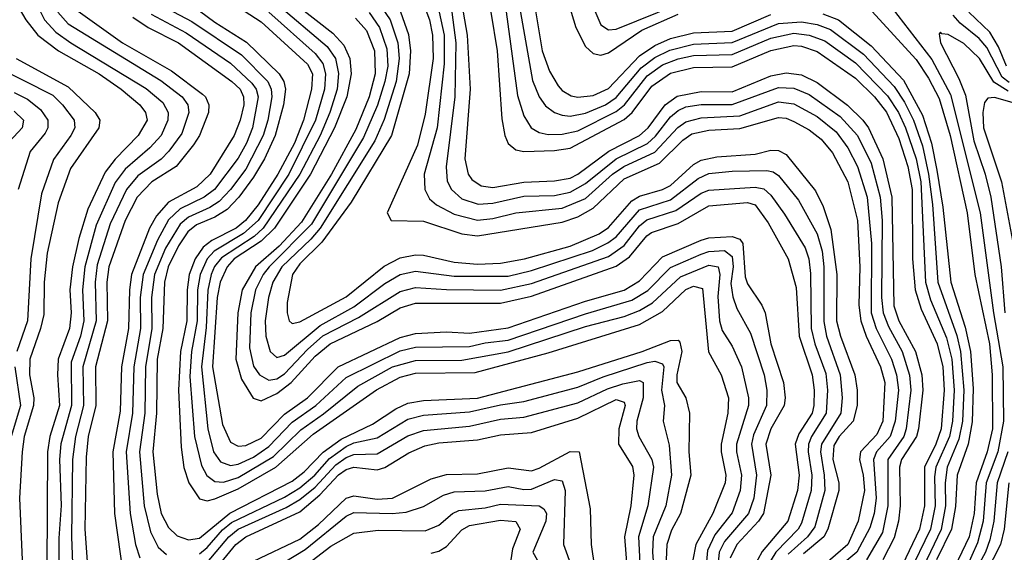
# Model space of a CAD drawing. Header units: inches. Extents: x 990535 to 1117859, y 769386 to 892122.
# Tile 1017 of 1056: x 1091744 to 1094295, y 845170 to 846550. Entities that reach past the tile are written whole.
import ezdxf

# ---------------------------------------------------------------- set-up
doc = ezdxf.new("R2010")
doc.units = ezdxf.units.IN
doc.header["$MEASUREMENT"] = 0
doc.layers.add('B0894', color=7, linetype='Continuous')

msp = doc.modelspace()

# ---------------------------------------------------------------- linework, layer by layer
at = {"layer": 'B0894', "color": 5}
for points, elevation in [([(1093124.5, 846730), (1093185, 846530), (1093210, 846480.9), (1093230, 846462.9), (1093250, 846458.1), (1093270, 846464.1), (1093356.5, 846523.5), (1093450, 846564.3)], 4120), ([(1091768.9, 846630), (1091808.6, 846550), (1091838.1, 846518.1), (1091877, 846490), (1092072, 846372), (1092115.3, 846335.3), (1092128.7, 846310), (1092128.4, 846290), (1092110.3, 846250), (1092081.5, 846218.5), (1092017.2, 846162.8), (1091991.6, 846128.4), (1091942.1, 846017.9), (1091913.1, 845910), (1091907.3, 845850), (1091910.3, 845769.7), (1091901.4, 845730), (1091877.2, 845662.8), (1091878.4, 845550), (1091851.1, 845451.1), (1091847.3, 845410), (1091851.3, 845291.3), (1091846, 845206), (1091845.6, 845030)], 3540), ([(1092410, 846629.3), (1092555.3, 846515.3), (1092584.4, 846484.4), (1092599.5, 846450), (1092603.2, 846410), (1092591.9, 846350), (1092560, 846270), (1092497.6, 846150), (1092404, 846010), (1092370, 845976.6), (1092300.1, 845930), (1092281.9, 845910), (1092263.8, 845870), (1092255.6, 845830), (1092244.1, 845650), (1092270, 845500.7), (1092290, 845455.5), (1092310, 845444.9), (1092330, 845446.4), (1092370, 845465.7), (1092430, 845527.5), (1092489.6, 845570.4), (1092569.5, 845650.5), (1092730, 845726.2), (1092770, 845737.1), (1092850, 845740.9), (1092910, 845738), (1093010, 845751.4), (1093210, 845820.4), (1093310, 845849.5), (1093350, 845873.2), (1093410, 845935.9), (1093510, 845978.9), (1093530, 845985.2), (1093590, 845988.3), (1093610, 845981.5), (1093618, 845970), (1093624.1, 845884.1), (1093630, 845866), (1093667.2, 845810), (1093675.6, 845790), (1093690.5, 845710), (1093722.9, 845610), (1093727.6, 845570), (1093725.1, 845550), (1093690.4, 845489.6), (1093677.4, 845450), (1093690, 845370), (1093671.5, 845270), (1093658.2, 845250), (1093601.9, 845190), (1093585.2, 845154.8)], 3780), ([(1093070.8, 846630.8), (1093098.1, 846470), (1093116.5, 846416.5), (1093139, 846379), (1093150, 846366.9), (1093173.3, 846353.3), (1093190, 846349.5), (1093230, 846354.2), (1093270, 846372), (1093350, 846456.9), (1093390, 846483.3), (1093430, 846501.5), (1093490, 846516), (1093590, 846520.9), (1093690, 846563.7)], 4080), ([(1091734.4, 846594.4), (1091759.8, 846550), (1091791.2, 846510), (1091844.8, 846470), (1091950.1, 846410.1), (1092007.2, 846370), (1092055.3, 846330), (1092070.4, 846310), (1092074.1, 846290), (1092051, 846250), (1091991.3, 846188.6), (1091965.3, 846154.8), (1091920.7, 846059.3), (1091897.2, 845982.8), (1091881.1, 845910), (1091874.5, 845850), (1091877.6, 845790), (1091873.2, 845750), (1091843.7, 845670), (1091841.8, 845630), (1091847.3, 845550), (1091822.3, 845470), (1091816.5, 845430), (1091814.5, 845130)], 3520), ([(1092293.9, 846593.9), (1092370, 846545.1), (1092490, 846435.1), (1092502.4, 846410), (1092500.4, 846370), (1092479.4, 846290), (1092455.8, 846230), (1092412.8, 846150), (1092361.6, 846070), (1092328.9, 846030), (1092304.9, 846010), (1092242.1, 845977.9), (1092219.5, 845960.5), (1092198.8, 845930), (1092183.1, 845890), (1092177.7, 845850), (1092176.9, 845770), (1092160.7, 845690), (1092155.4, 845590), (1092162.1, 845442.1), (1092169.7, 845389.7), (1092182.4, 845350), (1092210, 845307.9), (1092230, 845302.7), (1092250, 845308), (1092310, 845334.5), (1092408.1, 845390), (1092504.5, 845475.5), (1092668.8, 845591.2), (1092730, 845623.7), (1092770, 845633.6), (1092924.5, 845635.5), (1093113, 845687), (1093350, 845760.2), (1093410, 845793.5), (1093470, 845851.3), (1093490, 845859.6), (1093513.2, 845853.2), (1093528.9, 845688.9), (1093562, 845630), (1093580.4, 845570), (1093578.8, 845530), (1093562, 845450), (1093561.3, 845430), (1093573.4, 845370), (1093571.8, 845350), (1093539.7, 845270), (1093496.2, 845190), (1093487.9, 845150)], 3720), ([(1092410, 846591.6), (1092540.7, 846480.7), (1092562.4, 846450), (1092570.5, 846410.5), (1092566.3, 846370), (1092548.1, 846310), (1092522.7, 846250), (1092470.3, 846149.7), (1092375, 846010), (1092351.5, 845988.5), (1092266.9, 845933.1), (1092249.3, 845910.7), (1092240.5, 845890), (1092231.2, 845848.8), (1092227.4, 845752.6), (1092214.8, 845650), (1092231.6, 845490), (1092246.7, 845430), (1092264.4, 845404.4), (1092290, 845394.4), (1092310, 845398), (1092350, 845416.6), (1092390, 845443.7), (1092450, 845506.8), (1092511.1, 845550), (1092590, 845622.4), (1092730, 845692.1), (1092770, 845701.3), (1092910, 845703.1), (1092950, 845712.9), (1093010, 845719.4), (1093210, 845788.2), (1093330, 845823), (1093371.5, 845848.5), (1093430, 845908.1), (1093510, 845942.8), (1093530, 845949.5), (1093570, 845952.1), (1093590, 845936.2), (1093592.5, 845910), (1093586.6, 845866.6), (1093591.6, 845831.6), (1093601.8, 845801.8), (1093637.6, 845737.6), (1093673, 845630), (1093680.3, 845590), (1093679.5, 845550), (1093645.8, 845474.2), (1093639.9, 845450), (1093653, 845370), (1093646.2, 845310), (1093632.6, 845270), (1093570, 845197.9), (1093556.1, 845170), (1093540.6, 845010)], 3760), ([(1092673.8, 846593.8), (1092703.9, 846550), (1092724.1, 846490), (1092727.7, 846450), (1092719.9, 846390), (1092688.1, 846291.9), (1092663.9, 846236.1), (1092522.3, 846010), (1092498.5, 845981.5), (1092423.3, 845910), (1092400.4, 845870), (1092388.4, 845830), (1092380.3, 845770), (1092381.7, 845730), (1092393.3, 845690), (1092410, 845675), (1092430, 845680.5), (1092522.4, 845757.6), (1092610, 845806.1), (1092690, 845866.6), (1092730, 845890), (1092770, 845898.3), (1092870, 845885.8), (1093010, 845885.8), (1093070, 845900.2), (1093228, 845952), (1093268.4, 845971.6), (1093290, 845987.6), (1093350, 846057), (1093430, 846083.7), (1093501.8, 846138.2), (1093530, 846151.3), (1093590, 846158), (1093679.6, 846159.6), (1093696.2, 846156.2), (1093710, 846146.5), (1093762.4, 846082.4), (1093810, 845995.5), (1093823.1, 845950), (1093827.6, 845910), (1093827.8, 845767.8), (1093834.8, 845730), (1093870.2, 845630), (1093875.5, 845570), (1093872, 845530), (1093821.9, 845450), (1093819, 845430), (1093828.9, 845370), (1093830.2, 845330), (1093803.9, 845236.1), (1093785, 845210), (1093735.4, 845164.6)], 3860), ([(1092783.9, 846610), (1092806.2, 846550), (1092813.8, 846510), (1092815.4, 846450), (1092794.3, 846305.7), (1092774.7, 846225.3), (1092696.3, 846050), (1092706.4, 846030), (1092790, 846027.7), (1092890, 845995.2), (1092930, 845990), (1093150, 846025.4), (1093190, 846039.1), (1093230, 846061.7), (1093310, 846137.4), (1093402, 846178), (1093462, 846238), (1093485.8, 846254.2), (1093530, 846264.3), (1093610, 846267.9), (1093710, 846297.1), (1093730, 846295.1), (1093750, 846286.8), (1093790, 846264.6), (1093821, 846241), (1093850, 846204.8), (1093889.6, 846130), (1093914.5, 846030), (1093921.2, 845910), (1093918.6, 845810), (1093923.1, 845770), (1093936.9, 845730), (1093974.4, 845650), (1093985.8, 845610), (1093980.3, 845510), (1093964.7, 845475.3), (1093922.2, 845430), (1093920.2, 845410), (1093929.9, 845369.9), (1093932.9, 845330), (1093916.9, 845250), (1093889.5, 845190), (1093825.6, 845134.4)], 3920), ([(1093034.2, 846614.2), (1093072.4, 846392.4), (1093090, 846350.1), (1093106.8, 846326.8), (1093129.8, 846309.8), (1093150, 846303), (1093170, 846300.6), (1093210, 846307.9), (1093262.2, 846330), (1093290, 846348.2), (1093354.1, 846425.9), (1093390, 846452.5), (1093428.9, 846471.1), (1093490, 846486.6), (1093590, 846491.1), (1093710, 846540), (1093770, 846544.9), (1093810, 846537.7), (1093844.5, 846524.5), (1093930, 846461.3), (1094010, 846377.4), (1094036.9, 846336.9), (1094060, 846290), (1094083, 846223), (1094099, 846150), (1094109.1, 846070.9), (1094123.2, 845870), (1094171.9, 845731.9), (1094182.1, 845690), (1094190, 845590), (1094186.5, 845510), (1094177.5, 845462.5), (1094147.1, 845390), (1094141.9, 845350), (1094142.6, 845290), (1094131.4, 845228.6), (1094066.7, 845093.3)], 4060), ([(1093218.4, 846610), (1093250, 846537.2), (1093270, 846524), (1093290, 846525.4), (1093450, 846590.7)], 4140), ([(1093990, 846598.9), (1094107.3, 846447.3), (1094156.2, 846356.2), (1094232.8, 846050), (1094267.2, 845790), (1094291.7, 845650), (1094293.1, 845510), (1094278.1, 845430), (1094248.6, 845350), (1094240.8, 845250), (1094225.9, 845194.1), (1094152.5, 845030)], 4140), ([(1091842.9, 846570), (1091870, 846539.2), (1092110, 846392.7), (1092165.1, 846350), (1092179.8, 846330), (1092182.7, 846310), (1092164.6, 846255.4), (1092130.7, 846209.3), (1092111, 846189), (1092050, 846145.9), (1092020.8, 846110), (1091978.8, 846021.2), (1091945.1, 845914.9), (1091939.3, 845870), (1091942, 845770), (1091907.6, 845650), (1091909.3, 845550), (1091888.4, 845470), (1091881.2, 845410), (1091878.7, 845210), (1091884.2, 845050)], 3560), ([(1091890, 846577.1), (1092010.3, 846490.3), (1092137.3, 846417.3), (1092217.6, 846357.6), (1092225.8, 846350), (1092234.6, 846330), (1092233.7, 846310), (1092209.8, 846250), (1092194.4, 846225.6), (1092149.9, 846170.1), (1092086.3, 846130), (1092048.8, 846090), (1092017.5, 846030), (1091975.4, 845910), (1091970, 845870), (1091971.7, 845770), (1091940.8, 845650), (1091941.4, 845550), (1091921.8, 845470), (1091916.3, 845416.3), (1091913.1, 845230), (1091926.2, 845050)], 3580), ([(1092110, 846587.9), (1092190, 846545.5), (1092318.9, 846458.9), (1092386.8, 846390), (1092395.8, 846370), (1092397.5, 846350), (1092386.9, 846290), (1092374.6, 846250), (1092330, 846163.1), (1092290.6, 846110), (1092260.7, 846079.3), (1092236.5, 846063.5), (1092181.5, 846038.5), (1092159.6, 846020.4), (1092121.8, 845958.2), (1092093.4, 845890), (1092085.8, 845830), (1092086.7, 845750), (1092069.9, 845650.1), (1092068, 845530), (1092054.8, 845430), (1092066.3, 845290), (1092082.7, 845222.7), (1092103.1, 845183.1), (1092124.2, 845164.2)], 3660), ([(1092190, 846588), (1092250, 846543.6), (1092332.2, 846492.2), (1092416.2, 846410), (1092428.6, 846390), (1092432.7, 846370), (1092427.6, 846330), (1092406.2, 846250), (1092378.8, 846190), (1092350, 846142), (1092311.8, 846090), (1092281.3, 846058.7), (1092250, 846038.6), (1092201.9, 846018.1), (1092179.9, 846000.1), (1092155.7, 845964.3), (1092128.7, 845910), (1092119.6, 845870), (1092115.3, 845750), (1092100.7, 845670), (1092098.5, 845530), (1092089.4, 845430), (1092100.3, 845320.3), (1092110.8, 845270), (1092130, 845234), (1092152.3, 845212.3), (1092181.7, 845201.7), (1092210, 845206.3), (1092288.9, 845271.1), (1092450, 845353.7), (1092481.5, 845378.5), (1092530.4, 845429.6), (1092577.1, 845462.9), (1092658.5, 845501.5), (1092718.8, 845541.2), (1092750, 845556.3), (1092790, 845563.4), (1092930, 845568.8), (1093190, 845637.4), (1093357.2, 845690), (1093430, 845719), (1093450, 845719.5), (1093454.5, 845714.5), (1093460.1, 845690), (1093446.5, 845630), (1093447, 845610), (1093470.1, 845570), (1093479.8, 845530), (1093477.9, 845430), (1093483.3, 845370), (1093456.5, 845270), (1093433.3, 845226.7), (1093421.2, 845190), (1093418.7, 845150)], 3680), ([(1092389.5, 846569.5), (1092510, 846462.7), (1092530, 846436.7), (1092536.8, 846410), (1092533.8, 846370), (1092510.5, 846290), (1092441.8, 846150), (1092361.7, 846030), (1092324.3, 845995.7), (1092247.9, 845950), (1092229.7, 845930), (1092212, 845890), (1092204.7, 845850), (1092204.3, 845770), (1092189.7, 845690), (1092185.3, 845625.3), (1092196.8, 845470), (1092214.9, 845394.9), (1092229, 845369), (1092250, 845353.4), (1092271.8, 845351.8), (1092310, 845363.4), (1092401.9, 845418.1), (1092472.7, 845487.3), (1092531.7, 845528.3), (1092619.9, 845600.1), (1092710, 845650), (1092770, 845667.1), (1092890, 845667.4), (1093010, 845689.1), (1093210, 845754.9), (1093310, 845781), (1093350, 845796.4), (1093383.9, 845816.1), (1093456.3, 845883.7), (1093530, 845914), (1093554.1, 845910), (1093558, 845890), (1093552.8, 845832.8), (1093557.3, 845770), (1093564.6, 845744.6), (1093590, 845703.9), (1093614.1, 845650), (1093632.5, 845570), (1093632.5, 845550), (1093601.3, 845450), (1093601.1, 845430), (1093614.4, 845370), (1093611.1, 845330), (1093590, 845272.1), (1093545.2, 845214.8), (1093526.1, 845173.9), (1093513.4, 845030)], 3740), ([(1092650, 846568.8), (1092676.6, 846530), (1092695, 846475), (1092697.7, 846430), (1092690.6, 846390), (1092671.2, 846328.8), (1092635, 846245), (1092499.8, 846020.2), (1092390.2, 845910), (1092375, 845890), (1092355.4, 845850), (1092343.4, 845790), (1092339.8, 845699.8), (1092350, 845652.1), (1092365.6, 845630), (1092390, 845615.5), (1092410, 845619.3), (1092430, 845632.7), (1092490, 845695.7), (1092530, 845730.5), (1092621.6, 845778.4), (1092730, 845845.6), (1092770, 845856.2), (1092850, 845850.6), (1092990, 845849), (1093070, 845866.1), (1093270, 845936.8), (1093310, 845965.1), (1093350, 846016), (1093368.8, 846031.2), (1093444.4, 846055.6), (1093510, 846100.8), (1093530, 846108.8), (1093650, 846115.8), (1093672, 846112), (1093690, 846095.3), (1093726.1, 846046.1), (1093779.3, 845959.3), (1093788.9, 845930), (1093792.7, 845892.7), (1093795.1, 845750), (1093804, 845710), (1093832.9, 845632.9), (1093837.2, 845590), (1093833.8, 845530), (1093795.4, 845470), (1093788.3, 845450), (1093787.2, 845430), (1093796.9, 845370), (1093794.5, 845330), (1093770, 845245.2), (1093760.9, 845230), (1093702.9, 845170), (1093679.3, 845130)], 3840), ([(1092730.5, 846570.5), (1092751.7, 846511.7), (1092756.9, 846470), (1092753.3, 846410), (1092707.3, 846250), (1092602.9, 846077.1), (1092526.8, 845973.2), (1092470, 845917.2), (1092451.4, 845890), (1092437.2, 845817.2), (1092437.1, 845790), (1092442.7, 845770), (1092450, 845762.5), (1092470, 845766.8), (1092590, 845832.2), (1092688.8, 845911.2), (1092730, 845933), (1092770, 845940.8), (1092790, 845940.1), (1092870, 845922), (1092930, 845916.5), (1092990, 845919.3), (1093052.5, 845930), (1093170, 845963), (1093245.1, 845994.9), (1093270, 846011.8), (1093330, 846080.9), (1093350, 846092.5), (1093409.8, 846110.2), (1093430, 846120.5), (1093490, 846174.6), (1093510, 846186.3), (1093550, 846194.5), (1093650, 846201.3), (1093690, 846211.9), (1093710, 846210.9), (1093730, 846200.5), (1093806.3, 846106.3), (1093825.8, 846065.8), (1093846.1, 846006.1), (1093861.5, 845890), (1093860.5, 845770), (1093870.5, 845730), (1093908, 845630), (1093914.2, 845590), (1093914.3, 845550), (1093903.7, 845510), (1093867.1, 845470), (1093853.7, 845446.3), (1093851, 845410), (1093866.4, 845350), (1093866.1, 845330), (1093838.4, 845230), (1093827.2, 845210), (1093774.7, 845165.3)], 3880), ([(1092826.7, 846590), (1092843.7, 846510), (1092843.8, 846436.2), (1092825.7, 846270), (1092792.5, 846150), (1092793.6, 846110), (1092805.9, 846085.9), (1092824.5, 846070), (1092870, 846046.1), (1092930, 846030.5), (1092970, 846034.8), (1093030, 846049.2), (1093150, 846061.4), (1093210, 846086.6), (1093279.8, 846150), (1093309.7, 846170), (1093390, 846206.6), (1093449.1, 846270.9), (1093470, 846285.7), (1093510, 846296.2), (1093610, 846301.5), (1093710, 846337.7), (1093750, 846332.1), (1093810, 846299.1), (1093859.5, 846259.5), (1093890, 846218.3), (1093915.2, 846170), (1093939.9, 846090), (1093950.9, 845970), (1093950.3, 845790.3), (1093962.8, 845750), (1094002.8, 845670), (1094016.3, 845630), (1094020.9, 845590), (1094012.5, 845510), (1093999.9, 845470), (1093964.5, 845430), (1093956.7, 845410), (1093963.2, 845310), (1093958.2, 845270), (1093946.6, 845233.4), (1093913.3, 845170), (1093856.7, 845123.3)], 3940), ([(1092863.4, 846570), (1092873.9, 846490), (1092871.5, 846350), (1092849.2, 846169.2), (1092851.7, 846131.7), (1092862.7, 846110), (1092890, 846086.1), (1092932.2, 846072.2), (1092970, 846074.9), (1093050, 846092.5), (1093130, 846094.5), (1093170, 846103.2), (1093210, 846125.4), (1093289.5, 846190), (1093370.7, 846229.3), (1093391.9, 846248.1), (1093430, 846298.1), (1093450, 846315.3), (1093470, 846324.1), (1093510, 846330.5), (1093590, 846330.4), (1093710, 846374.6), (1093750, 846373), (1093790, 846356), (1093870, 846299), (1093914.8, 846250), (1093950, 846178.8), (1093973.3, 846090), (1093978.4, 846030), (1093977.4, 845830), (1093981.6, 845790), (1093995.2, 845755.2), (1094030.4, 845690), (1094050, 845629.2), (1094053.4, 845590), (1094041.3, 845490), (1094035, 845470), (1093993.4, 845410), (1093993.6, 845290), (1093979.3, 845220.7), (1093938.3, 845150)], 3960), ([(1092889.7, 846590), (1092903.6, 846510), (1092911.2, 846370), (1092897.5, 846190), (1092906, 846150), (1092915.9, 846135.9), (1092940, 846120), (1092970, 846115.2), (1093050, 846129.3), (1093130, 846132.4), (1093170, 846139.8), (1093190.5, 846149.5), (1093270.8, 846209.2), (1093350, 846250.2), (1093372.7, 846270), (1093416.3, 846330), (1093447.6, 846352.4), (1093510, 846364.2), (1093590, 846363.3), (1093690, 846404.4), (1093730, 846412.4), (1093770, 846407.6), (1093810, 846387.2), (1093888.6, 846328.6), (1093928.9, 846290), (1093943.4, 846270), (1093980.8, 846190), (1094003.6, 846090), (1094008.8, 845808.8), (1094022.2, 845770), (1094065, 845690), (1094081.6, 845630), (1094083.7, 845590), (1094072.8, 845490), (1094067.9, 845470), (1094029, 845410), (1094024, 845390), (1094025.4, 845290), (1094021.1, 845250), (1094010, 845206.8), (1093980.7, 845150)], 3980), ([(1092964.6, 846570), (1092981.4, 846470), (1092993.6, 846293.6), (1093001.2, 846250), (1093010, 846229), (1093030, 846212.8), (1093050, 846208.4), (1093130, 846211), (1093170, 846217.4), (1093310, 846291.9), (1093330.9, 846310), (1093381.7, 846378.2), (1093430, 846411.4), (1093490, 846426.6), (1093590, 846428.3), (1093690, 846470.8), (1093750, 846483), (1093770, 846481.3), (1093810, 846468.1), (1093910, 846398.5), (1093958.6, 846350), (1093990, 846310.5), (1094022, 846242), (1094045.6, 846170), (1094056.2, 846110), (1094057.4, 845930), (1094064.6, 845850), (1094079.7, 845799.7), (1094121.2, 845710), (1094135.9, 845650), (1094139.6, 845590), (1094131.5, 845490), (1094118.2, 845450), (1094088.8, 845390), (1094088.4, 845290), (1094075.3, 845230), (1094022.3, 845117.7)], 4020), ([(1093001.6, 846590), (1093033.8, 846353.8), (1093050, 846301), (1093069.2, 846270), (1093090, 846258.1), (1093113.1, 846253.1), (1093150, 846253.3), (1093190, 846262.2), (1093290, 846312.1), (1093311.4, 846330), (1093370, 846405), (1093410, 846432.9), (1093450, 846448.7), (1093490, 846457.1), (1093590, 846460), (1093690, 846502.6), (1093750, 846515.1), (1093790, 846510.5), (1093830, 846495.5), (1093910, 846438.8), (1093993, 846353), (1094021.5, 846310), (1094039.6, 846270), (1094067.1, 846190), (1094078.7, 846130), (1094091, 845870), (1094104.1, 845824.1), (1094145.3, 845725.3), (1094159.2, 845670), (1094165.1, 845590), (1094160.7, 845510), (1094153.3, 845470), (1094117.8, 845390), (1094114.4, 845365.6), (1094116.2, 845290), (1094104.3, 845230), (1094046.1, 845110)], 4040), ([(1093952.3, 846572.3), (1094066.9, 846446.9), (1094099, 846399), (1094126.2, 846346.2), (1094154.7, 846250), (1094198.9, 846050), (1094218.8, 845890), (1094257.1, 845710), (1094263.5, 845630), (1094265, 845490), (1094251.2, 845430), (1094222.6, 845350), (1094217.2, 845270), (1094204.2, 845210), (1094166.5, 845130)], 4120), ([(1094301.2, 846430), (1094280.1, 846480.1), (1094257.8, 846517.8), (1094203, 846570)], 4120), ([(1092037.2, 846557.2), (1092077.3, 846530), (1092155.5, 846490), (1092293.8, 846390), (1092315.2, 846370), (1092324.1, 846350), (1092325.1, 846330), (1092315.6, 846290), (1092299.5, 846250), (1092237.3, 846150), (1092203.2, 846116.8), (1092130, 846077.5), (1092098.2, 846041.8), (1092080.8, 846010), (1092033.7, 845890), (1092028.3, 845850), (1092026.4, 845750), (1092008, 845650), (1092004.5, 845535.5), (1091985.7, 845430), (1091989.4, 845270), (1092012, 845110)], 3620), ([(1092084.9, 846564.9), (1092175.9, 846515.9), (1092290, 846437.9), (1092345.7, 846385.7), (1092356.7, 846370), (1092362, 846350), (1092347.5, 846270), (1092331.8, 846230), (1092310, 846191.6), (1092248.6, 846110), (1092222.1, 846090), (1092160.2, 846059.8), (1092130, 846031.4), (1092101.2, 845978.8), (1092064, 845890), (1092056, 845830), (1092056.8, 845750), (1092039.9, 845650), (1092036.3, 845530), (1092019.7, 845430), (1092030.6, 845270.6), (1092044.3, 845190), (1092055.1, 845155.1)], 3640), ([(1092614.5, 846554.5), (1092642.3, 846522.3), (1092663.2, 846470), (1092665.4, 846410), (1092650, 846349.9), (1092614.7, 846265.3), (1092552.1, 846150), (1092474.3, 846025.7), (1092416.7, 845963.3), (1092355.2, 845910), (1092321, 845850), (1092309.4, 845790), (1092304.4, 845670), (1092318.5, 845618.5), (1092349, 845569), (1092370, 845561.9), (1092410, 845580.9), (1092447.9, 845610), (1092510, 845678.3), (1092548.7, 845710), (1092670, 845768.1), (1092730, 845803.6), (1092770, 845815.3), (1092990, 845815.4), (1093070, 845833.3), (1093290, 845911.3), (1093324.4, 845935.6), (1093369.1, 845990), (1093381.3, 845998.7), (1093450, 846022.4), (1093530, 846067.5), (1093630, 846076.6), (1093650, 846070.6), (1093683.5, 846023.5), (1093735.1, 845930), (1093755.7, 845855.7), (1093763.4, 845730), (1093797.4, 845630), (1093802.2, 845590), (1093802, 845550), (1093797, 845530), (1093762.9, 845477.1), (1093753.7, 845450), (1093763.7, 845370), (1093759.1, 845330), (1093734.4, 845250), (1093667.9, 845172.1), (1093645.8, 845130)], 3820), ([(1093825.3, 846565.3), (1093865.2, 846550), (1093950, 846482.7), (1094033.6, 846393.6), (1094083.1, 846303.1), (1094106.5, 846230), (1094120.6, 846160.6), (1094135.9, 846064.1), (1094156.3, 845870), (1094193.6, 845753.6), (1094208, 845690), (1094214.1, 845594.1), (1094212, 845508), (1094201.8, 845450), (1094173.3, 845370), (1094168.4, 845288.4), (1094158.1, 845230), (1094119.9, 845150)], 4080), ([(1094307.8, 846387.7), (1094290, 846401.4), (1094250, 846477.9), (1094230, 846501.5), (1094180.9, 846540.9), (1094162.3, 846562.3)], 4140), ([(1094305.2, 846365.2), (1094268.5, 846388.5), (1094230.8, 846450), (1094190, 846488.2), (1094150, 846512.3), (1094133.6, 846513.6), (1094130, 846518.3), (1094126.7, 846513.3), (1094130.1, 846490), (1094177.6, 846397.6), (1094194.4, 846354.4), (1094216.4, 846236.4), (1094245.5, 846150), (1094260, 846090), (1094286.9, 845910), (1094296.2, 845790)], 4160), ([(1091734.8, 846450), (1091870, 846376.6), (1091939.5, 846310), (1091951.9, 846290), (1091949.1, 846270), (1091875.8, 846164.2), (1091844.1, 846075.9), (1091815.1, 845944.9), (1091807.2, 845870), (1091806.3, 845786.3), (1091798.3, 845750), (1091770.8, 845670), (1091769.3, 845630), (1091780.5, 845570), (1091780.1, 845550), (1091756.1, 845470), (1091750.4, 845430), (1091743.5, 845310), (1091750.8, 845150), (1091735.5, 845064.5)], 3480), ([(1091673.3, 846433.3), (1091830, 846354.8), (1091855.2, 846330), (1091885.4, 846290), (1091886.6, 846270), (1091876.8, 846250), (1091831.7, 846188.3), (1091801, 846099), (1091772.9, 845930), (1091764.6, 845770), (1091736.8, 845690)], 3460), ([(1091730, 846361.3), (1091764.3, 846344.3), (1091797.9, 846317.9), (1091817.1, 846290), (1091817.3, 846270), (1091810, 846256.2), (1091771.3, 846208.7), (1091740.5, 846110)], 3440), ([(1094370, 846319.8), (1094270, 846348.5), (1094252.9, 846347.1), (1094244.1, 846335.9), (1094239.6, 846310), (1094241.6, 846270), (1094287.6, 846130), (1094321.7, 845950)], 4180), ([(1091730, 846313.6), (1091754.4, 846290), (1091750.4, 846270), (1091695, 846210)], 3420), ([(1091731.2, 845650), (1091746.6, 845550), (1091722.4, 845470)], 3460), ([(1092210, 845166), (1092230, 845181.7), (1092270, 845227.6), (1092293.3, 845246.7), (1092430, 845312.5), (1092470, 845336.7), (1092508.6, 845370), (1092547, 845413), (1092590, 845444), (1092610, 845453.3), (1092670, 845466.5), (1092750, 845514.7), (1092790, 845525), (1092910, 845533.5), (1092990, 845552.3), (1093050, 845560.4), (1093190, 845597.9), (1093255.5, 845624.5), (1093370, 845661.4), (1093390, 845664.7), (1093410, 845658), (1093413.3, 845650), (1093407.4, 845590), (1093415.2, 845550), (1093411.7, 845510), (1093427.3, 845447.3), (1093433.2, 845370), (1093418.4, 845290), (1093385.6, 845210), (1093383.3, 845170), (1093389.9, 845090.2)], 3660), ([(1092230, 845142.9), (1092286.3, 845210), (1092310, 845229.2), (1092434.5, 845285.5), (1092470, 845306.4), (1092510, 845338.5), (1092563.4, 845396.6), (1092590, 845415.7), (1092610, 845423.4), (1092670, 845425), (1092750, 845471.8), (1092790, 845485.8), (1092910, 845497), (1092990, 845515), (1093050, 845520.1), (1093190, 845557.1), (1093266.7, 845593.3), (1093306.7, 845606.7), (1093350, 845615.3), (1093359.8, 845610), (1093359.7, 845570), (1093343.2, 845510), (1093341.9, 845490), (1093348, 845470), (1093382.4, 845410), (1093386.4, 845390), (1093371.9, 845290), (1093347.5, 845210), (1093353.4, 845090)], 3640), ([(1092250, 845123.6), (1092303.9, 845190), (1092329.7, 845210), (1092470, 845274.3), (1092521.7, 845318.3), (1092570, 845370.5), (1092590, 845384.7), (1092610, 845390.4), (1092670, 845383.3), (1092690.1, 845389.9), (1092752.4, 845427.6), (1092794.2, 845445.8), (1092830, 845453.4), (1092930, 845460.9), (1092990, 845474), (1093070, 845480.5), (1093190, 845517.4), (1093290, 845565.6), (1093310, 845558.6), (1093313.2, 845550), (1093296.9, 845490), (1093295.4, 845450), (1093332, 845392), (1093335.7, 845370), (1093327.3, 845290), (1093311.5, 845210), (1093318.9, 845110)], 3620), ([(1092350, 845146.5), (1092470, 845203.9), (1092518, 845242), (1092590, 845310), (1092610, 845316.4), (1092670, 845307.6), (1092709.8, 845310.2), (1092810, 845359.8), (1092850, 845371.6), (1092930, 845373), (1093010, 845388.4), (1093070, 845381.2), (1093090, 845387.4), (1093170, 845431.2), (1093193.8, 845430), (1093222.6, 845282.6), (1093224.8, 845190), (1093233.5, 845130)], 3580), ([(1094304.3, 845430), (1094276.9, 845350), (1094268.4, 845250), (1094257.9, 845202.1), (1094246.2, 845170), (1094210, 845103.8)], 4160), ([(1092350, 845095.4), (1092483.5, 845176.5), (1092590, 845263.3), (1092610, 845273), (1092709.6, 845270.4), (1092745.9, 845274.1), (1092790, 845288.1), (1092842, 845318), (1092870, 845326.8), (1092950, 845328.7), (1093010, 845340.4), (1093050, 845332.8), (1093070, 845333.6), (1093130, 845358.1), (1093150, 845354.8), (1093157.8, 845330), (1093153.5, 845190), (1093174.7, 845130)], 3560), ([(1094306.8, 845350), (1094294.8, 845230), (1094285.7, 845190), (1094190, 845004.1)], 4180), ([(1092405.5, 845074.5), (1092550, 845185.5), (1092610, 845219.6), (1092673.2, 845226.8), (1092794.7, 845225.3), (1092830, 845239.7), (1092865.5, 845270), (1092881.8, 845278.2), (1092950, 845284.8), (1092990, 845294), (1093090, 845290.3), (1093101.9, 845281.9), (1093108.9, 845270), (1093107.5, 845250), (1093073.8, 845170), (1093084.7, 845150)], 3540), ([(1092810, 845167.4), (1092830, 845172.8), (1092850, 845185.1), (1092890, 845228), (1092910, 845239), (1092990, 845253.3), (1093030, 845249.5), (1093040.9, 845230), (1093021, 845179), (1093016.9, 845150)], 3520)]:
    msp.add_lwpolyline(points, dxfattribs=dict(at, elevation=elevation))

doc.saveas('drawing.dxf')
